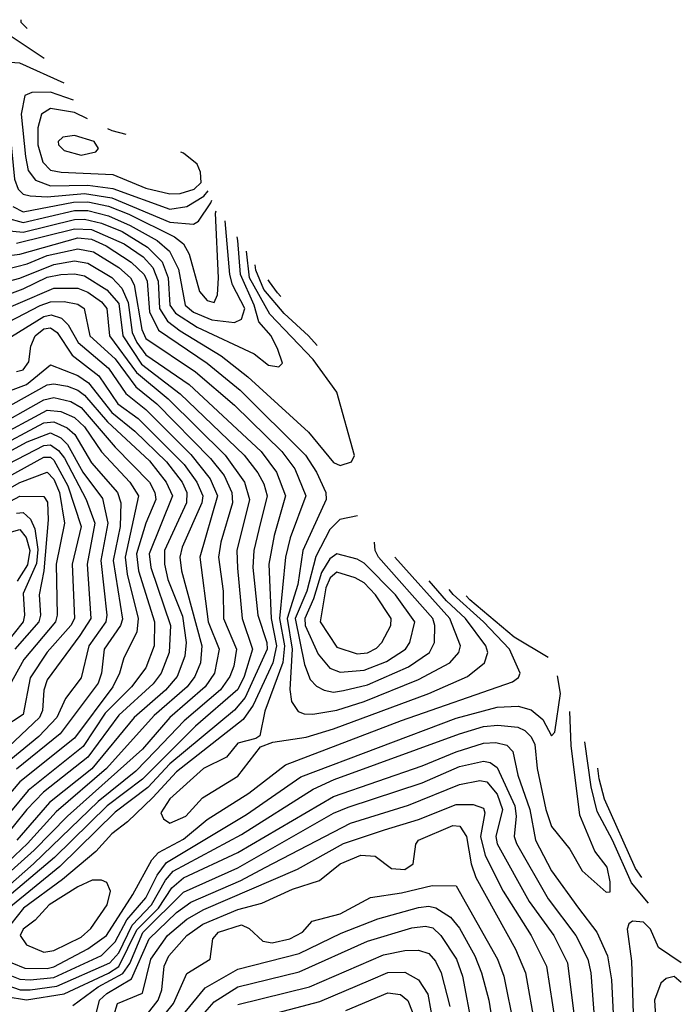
# Model space of a CAD drawing. Extents: x 501367 to 657802, y 482273 to 547541.
# Tile 534 of 656: x 584455 to 586387, y 542453 to 545343. Entities that reach past the tile are written whole.
import ezdxf

# ---------------------------------------------------------------- set-up
doc = ezdxf.new("R2010")
doc.units = 0

msp = doc.modelspace()

# ---------------------------------------------------------------- linework, layer by layer
at = {"layer": '0CON20XD'}
for points in [[(584476.3, 545317.3), (584459.4, 545335), (584458.5, 545342.8)], [(584526.1, 545229.1), (584412.4, 545305)], [(584585.1, 545156), (584455, 545214.8), (584411.6, 545218.4), (584386.7, 545213.3), (584377.8, 545192.2), (584374.3, 545155), (584427.2, 544995), (584439, 544875), (584450.1, 544845), (584465, 544830.3), (584485.7, 544825.7), (584535, 544822.5), (584645, 544832.5), (584725, 544819.7), (584895, 544748.7), (584965, 544742.6), (584978.8, 544751.2), (585015, 544805.6), (585018, 544813)], [(584612.5, 545106.6), (584545, 545130), (584490.7, 545129.3), (584469.7, 545120.3), (584458.8, 545065), (584471.4, 544941.4), (584479.8, 544899.8), (584501.4, 544871.4), (584544.9, 544854.9), (584655, 544857.3), (584727.6, 544847.6), (584895, 544786.8), (584945, 544794.2), (584995, 544825.1), (585007.8, 544840.4)], [(584653.6, 545051.5), (584615, 545070.4), (584545, 545082.4), (584518.3, 545065), (584507.6, 545025), (584507.5, 544975), (584522.3, 544925), (584545, 544901.4), (584576.7, 544895), (584728.3, 544888.3), (584825, 544848), (584895, 544831.2), (584925, 544833.1), (584966.6, 544845), (584987.3, 544865), (584985.5, 544895), (584975, 544918.4), (584935, 544950.9), (584927, 544954.2)], [(584635, 544944.8), (584678.1, 544955), (584685.5, 544965), (584672.9, 544985), (584615, 545003.3), (584581.6, 544998.4), (584567.3, 544985), (584568.5, 544975), (584585, 544959.3), (584635, 544944.8)], [(584767.2, 545005.8), (584726.1, 545016.1), (584713.3, 545022.3)], [(584434.8, 544794.8), (584465, 544779.3), (584612.6, 544807.4), (584655, 544807.7), (584715.2, 544795), (584775, 544771.6), (584909, 544705), (584934.9, 544684.9), (584951.8, 544655), (584981.9, 544545), (585005, 544518.7), (585025, 544512.8), (585034.5, 544535.5), (585038.1, 544585), (585029.5, 544775), (585031.1, 544781.6)], [(584415, 544760.8), (584465, 544747.9), (584615, 544782.9), (584655, 544783.1), (584715, 544767.4), (584779, 544739), (584857.6, 544695), (584893.8, 544663.8), (584920.6, 544610.6), (584939.7, 544505), (584965, 544483.9), (585018.1, 544461.9), (585085, 544454.5), (585105, 544463.8), (585114.9, 544495), (585078.6, 544565), (585071.6, 544595), (585057, 544752.1)], [(584414.2, 544724.2), (584465, 544718.9), (584615, 544756), (584645, 544757.1), (584695, 544745.8), (584755, 544720.7), (584829.7, 544675), (584872.2, 544632.2), (584890.7, 544585), (584895.1, 544505), (584911.5, 544481.5), (584975, 544440.1), (585142.2, 544362.2), (585185, 544329.2), (585215, 544324.2), (585225.6, 544335), (585212, 544375), (585192.4, 544415), (585156.3, 544456.4), (585142.1, 544505), (585102, 544595), (585094.9, 544694.9), (585092.9, 544705.2)], [(584445, 544687.1), (584615, 544728.9), (584665, 544727), (584760.9, 544685), (584816.4, 544646.4), (584845.3, 544615), (584860.8, 544575), (584864.9, 544495.1), (584888.3, 544458.4), (584925, 544429.5), (585046, 544356), (585124.2, 544294.2), (585301.7, 544131.7), (585375, 544043.1), (585395, 544034.1), (585428, 544045), (585436.8, 544063.2), (585385, 544249.8), (585315.9, 544345), (585188.6, 544478.6), (585128.6, 544585), (585119.6, 544663.3)], [(584385, 544645.6), (584455, 544654.2), (584625, 544702.6), (584665, 544698.2), (584708.8, 544678.8), (584781.5, 544631.5), (584819.9, 544595), (584828.5, 544575), (584835, 544485.3), (584861.7, 544431.7), (585004.4, 544334.4), (585101.8, 544255), (585292.7, 544065), (585325.4, 544015), (585353, 543955), (585353.4, 543935), (585285.3, 543784.7), (585270.2, 543685), (585239.6, 543585), (585253.8, 543495), (585246.8, 543376.8), (585251.7, 543341.7), (585272, 543312), (585288.8, 543305), (585315, 543304.5), (585385, 543315.9), (585465, 543341.7), (585624.2, 543405.8), (585716.3, 543455), (585743, 543485), (585747.5, 543505), (585717, 543585), (585555.5, 543765)], [(584385, 544602.8), (584476.2, 544626.1), (584535, 544650.3), (584625, 544670.5), (584671.1, 544661.1), (584745.4, 544615.4), (584779.4, 544585), (584790.6, 544565), (584813.1, 544433.1), (584825, 544407.5), (584970.3, 544309.7), (585085, 544211.5), (585223.3, 544075), (585261.6, 544025), (585293.9, 543945), (585248.4, 543821.6), (585234.9, 543765.1), (585216.9, 543585), (585231.1, 543505), (585226.5, 543456.5), (585173.4, 543313.4), (585158.7, 543241.3), (585147.4, 543232.6), (585095, 543219.1), (585061.5, 543178.5), (584994.3, 543145), (584895, 543055.6), (584869.1, 543015), (584876.8, 542996.8), (584895, 542984.7), (584941.7, 543005), (584991, 543059), (585095, 543122.2), (585161.1, 543208.9), (585197.4, 543222.6), (585295, 543236.5), (585375, 543261.3), (585655, 543364.9), (585768.7, 543415), (585818.3, 543455), (585827.9, 543485), (585821.7, 543505), (585762.7, 543585), (585707.1, 543637.1), (585656, 543695.6)], [(584345.4, 544555.4), (584455, 544583.9), (584555, 544624.4), (584615, 544634.9), (584655, 544628.5), (584725, 544586.2), (584754.7, 544554.7), (584772.7, 544512.7), (584784.6, 544425), (584798, 544395), (584825, 544359.4), (584952.3, 544272.3), (585162.8, 544075), (585208.3, 544015), (585234.6, 543945), (585201.1, 543828.9), (585185.6, 543745), (585192.1, 543585), (585208.1, 543505), (585197.4, 543455), (585139.2, 543330.8), (585110.7, 543289.3), (584915, 543135.3), (584845, 543059.6), (584771.2, 542988.8), (584725, 542953.4), (584678.4, 542901.5), (584580.5, 542819.5), (584466, 542735), (584410.4, 542665)], [(584366.6, 544516.6), (584465, 544553), (584535, 544586.6), (584575, 544594.7), (584615, 544597.3), (584645, 544590.9), (584710.2, 544550.2), (584745, 544509.7), (584757.4, 544415), (584811.5, 544331.5), (584925.7, 544245), (585112.8, 544065), (585153, 544013), (585170.7, 543980.7), (585180.8, 543945), (585156.1, 543846.1), (585141.6, 543785), (585139, 543735), (585152.9, 543595), (585179.6, 543515), (585180.9, 543495), (585116.2, 543353.8), (585085, 543316.3), (584895, 543158.4), (584830.8, 543089.2), (584735, 543016.7), (584572.7, 542857.3), (584423.2, 542735)], [(585327.6, 544386.4), (585302.2, 544415), (585230.5, 544480.5), (585170.7, 544550.7), (585147.3, 544607.3), (585145.3, 544623.1)], [(585220.9, 544530.5), (585210.7, 544540.7), (585187.7, 544573.5), (585183.7, 544579.2)], [(584345, 544464.7), (584555, 544554.7), (584625, 544554.7), (584655, 544543.5), (584695.1, 544515.1), (584710.1, 544495), (584718.4, 544415), (584797.1, 544307.1), (584889.8, 544229.8), (585057.6, 544065), (585113.8, 543985), (585129.3, 543935), (585091.2, 543785), (585093.3, 543733.3), (585107.1, 543585), (585137.7, 543495), (585113.1, 543415), (585095, 543377), (584970.8, 543269.2), (584815, 543113.9), (584711.1, 543035), (584556.4, 542883.6), (584405, 542755.4)], [(584375, 544431.5), (584515, 544504.4), (584545, 544514.7), (584585.5, 544515.5), (584625, 544508.3), (584643.4, 544495), (584660.1, 544415), (584735, 544347.5), (584795.4, 544265.4), (584857.1, 544215), (585014.9, 544055), (585054.6, 544005), (585077.3, 543955), (585078.5, 543925), (585045, 543809.5), (585037.9, 543765), (585051.2, 543665), (585053, 543585), (585090.9, 543495), (585082.9, 543445), (585071.4, 543415), (585044, 543376), (584937.4, 543285), (584853.5, 543196.5), (584795, 543137.1), (584685, 543048.2), (584495.3, 542865), (584358.2, 542745)], [(584397.7, 544392.3), (584525, 544472), (584546.8, 544476.8), (584577, 544467), (584597.2, 544447.2), (584625.8, 544395), (584715, 544319.7), (584766, 544246), (584825, 544198.5), (584956.7, 544066.7), (585013.1, 543995), (585034.9, 543945), (584982.8, 543765), (585007.1, 543575), (585039.9, 543495), (585025.9, 543425), (584998.9, 543385), (584895.3, 543294.7), (584815, 543202), (584594.6, 543005.4), (584497.1, 542905), (584362.1, 542785)], [(584445, 544310), (584465, 544314.8), (584481.2, 544338.8), (584487, 544385), (584500, 544415), (584525, 544435.1), (584545, 544438.8), (584565, 544424.8), (584608.1, 544358.1), (584687.1, 544297.1), (584742.1, 544215), (584801.9, 544171.9), (584937.1, 544037.1), (584974.5, 543985), (584991.5, 543945), (584988.9, 543925), (584931.4, 543795), (584924.6, 543765), (584929, 543725), (584989.2, 543505), (584985.3, 543454.7), (584968.5, 543415), (584945.9, 543385), (584849.1, 543300.9), (584709, 543145), (584561.9, 543018.1), (584477.1, 542925), (584383.2, 542836.8)], [(584411.8, 544248.2), (584475, 544271.9), (584545, 544330.2), (584625, 544298.9), (584656.8, 544276.8), (584725, 544190), (584792.6, 544135), (584885.1, 544045), (584931, 543985), (584945.2, 543955.2), (584944.4, 543925), (584879.6, 543785), (584879.1, 543745), (584889.5, 543699.5), (584931.8, 543591.8), (584942.7, 543515), (584939.1, 543475), (584916.8, 543415), (584882.8, 543375), (584790.1, 543295), (584665.8, 543144.2), (584542, 543045), (584445.9, 542935)], [(584335, 544159.3), (584535, 544271.1), (584555, 544274.1), (584595, 544266.8), (584625, 544255.5), (584645, 544240.3), (584712.6, 544162.6), (584835, 544047.8), (584884.4, 543985), (584902.7, 543945), (584834.9, 543775), (584839.1, 543735), (584897.2, 543565), (584893.2, 543485), (584869.9, 543425), (584846.4, 543393.6), (584745, 543301.5), (584655, 543177.8), (584524.8, 543075.2), (584475.8, 543025), (584403.1, 542935)], [(584365, 544137.3), (584525, 544226.6), (584555, 544233.9), (584605, 544222.6), (584635, 544204.2), (584735, 544088.6), (584835.9, 543985), (584851, 543955), (584853.6, 543935), (584824.7, 543865), (584797.6, 543775), (584803.3, 543725), (584850, 543575), (584849.5, 543505), (584825, 543440.5), (584782.6, 543385), (584705, 543307.5), (584640.6, 543209.4), (584479.8, 543080.2), (584375.1, 542954.9)], [(584375, 544110.5), (584535, 544196.4), (584575, 544192.5), (584615, 544175.1), (584645, 544147.6), (584694.3, 544074.3), (584778.2, 543985), (584802.7, 543945), (584763.7, 543765), (584769.6, 543715), (584802.2, 543585), (584798.3, 543545), (584759.9, 543470.1), (584747.1, 543425), (584727.4, 543385), (584615, 543234.2), (584455, 543106.3), (584365, 543000.9)], [(584375, 544079.7), (584525, 544159.2), (584555, 544162.1), (584593.8, 544145), (584616.1, 544125), (584665, 544042.2), (584741.1, 543955), (584751.5, 543925), (584749.3, 543855), (584729.1, 543755), (584756.4, 543583.6), (584750.5, 543565), (584702.8, 543495), (584694.4, 543425), (584684.9, 543395), (584573, 543247), (584445, 543143.1)], [(584355, 544038.6), (584476.6, 544103.4), (584545, 544129.7), (584575, 544115.5), (584595, 544095.7), (584639.7, 544015), (584697.2, 543937.2), (584713.1, 543865), (584692.3, 543755), (584709.9, 543595), (584707, 543575), (584657.6, 543505), (584635, 543410.8), (584589.2, 543350.8), (584563.4, 543295), (584510.6, 543239.4), (584428.9, 543171.1)], [(584315, 543984.5), (584525, 544093.1), (584545, 544095.1), (584568.7, 544078.7), (584586.1, 544056.1), (584649.9, 543935), (584674.9, 543865), (584652.4, 543745), (584663.2, 543585), (584631, 543535), (584535.1, 543404.9), (584525.7, 543375), (584521.3, 543315), (584512.5, 543295), (584313.2, 543106.8)], [(584335, 543954.3), (584525, 544058.6), (584545, 544058.9), (584555, 544050.4), (584596.1, 543975), (584634.5, 543855), (584608.3, 543745), (584615.4, 543585), (584604.3, 543565), (584535, 543486.5), (584485, 543410.7), (584465, 543303.1), (584405, 543264.7)], [(584335, 543916.5), (584455, 543984.5), (584535, 544014.5), (584554.4, 543994.4), (584571.9, 543955), (584586.4, 543865), (584561.8, 543745), (584564.1, 543595), (584559.4, 543575), (584466.7, 543465), (584409.3, 543360.7)], [(584324.2, 543875), (584455, 543944), (584525, 543943.4), (584536.5, 543926.5), (584538.3, 543875), (584525.4, 543725.4), (584511.5, 543655), (584515.6, 543595), (584510.6, 543575), (584440.6, 543495)], [(584445, 543894.4), (584465, 543896.7), (584486.6, 543876.6), (584498.9, 543848.9), (584508, 543788), (584503.5, 543746.5), (584465, 543658.8), (584468.9, 543595), (584464.6, 543575), (584385, 543475.7)], [(585445.5, 543886.3), (585394.3, 543875.7), (585365, 543846.7), (585323.2, 543766.8), (585297, 543665), (585262.8, 543585), (585289.8, 543449.8), (585306.4, 543406.4), (585325, 543387.1), (585347.5, 543375), (585375, 543368.8), (585405, 543373.8), (585475, 543390.8), (585595, 543443.1), (585656.5, 543485), (585672, 543515), (585672.9, 543565), (585666.4, 543585), (585507.4, 543765), (585497.8, 543785), (585495.8, 543809)], [(584285, 543798.2), (584455, 543846), (584473.3, 543823.3), (584484.5, 543785), (584477.4, 543742.6), (584447.7, 543695)], [(585395, 543428.1), (585465, 543433.3), (585530.9, 543459), (585586.3, 543495), (585599.1, 543515), (585613.6, 543575), (585557.1, 543655), (585465, 543747.2), (585445, 543759.8), (585385, 543774.8), (585365, 543760.8), (585340.1, 543719.9), (585316.9, 543643.1), (585291.2, 543585), (585292, 543565), (585330.7, 543480.7), (585365, 543439.8), (585395, 543428.1)], [(585445, 543481.8), (585475, 543484.9), (585501.4, 543498.6), (585517, 543515), (585543.7, 543565), (585544.8, 543585), (585498.1, 543655), (585465, 543690), (585438.9, 543705), (585385, 543721.5), (585365.9, 543705), (585352.9, 543675), (585336.3, 543575), (585385, 543501.6), (585445, 543481.8)], [(584431.6, 542575), (584469.4, 542559.4), (584535, 542557.6), (584555, 542562.6), (584655, 542615.3), (584709.4, 542655), (584786.5, 542775), (584842.7, 542877.3), (584861.6, 542898.4), (584935, 542937.7), (585004.3, 542995.7), (585127.3, 543072.7), (585234.7, 543155.3), (585575, 543285.6), (585900.2, 543399.8), (585918.2, 543411.8), (585922.7, 543425), (585891.2, 543495), (585815.3, 543575), (585726, 543656), (585714.6, 543669.9)], [(586005.5, 543470.5), (585905, 543530.6), (585775, 543639.9), (585764.7, 543652.1)], [(584406, 542546), (584455, 542526.6), (584485, 542524.8), (584555, 542531.6), (584695, 542596), (584735, 542635.8), (584769.3, 542700.7), (584824.9, 542765), (584857.7, 542832.3), (584885, 542868.7), (585120.4, 543010.4), (585279, 543121), (585735, 543293.1), (585855, 543324.9), (585917.5, 543327.5), (585955, 543317.2), (585989.3, 543289.3), (586015, 543240.8), (586025, 543252), (586041.5, 543365), (586032.4, 543417.3)], [(584373.7, 542523.7), (584455.7, 542495), (584485, 542494.9), (584563.4, 542506.6), (584718.8, 542575), (584745, 542603.9), (584784.7, 542685.3), (584841.4, 542745), (584882.5, 542817.5), (584905, 542843.8), (585105, 542950.9), (585315.3, 543084.7), (585377, 543113), (585745, 543246.6), (585815, 543268.1), (585857.8, 543272.2), (585916.2, 543266.2), (585936.8, 543256.8), (585955, 543238.4), (585965.6, 543215), (585972.8, 543145), (585998, 543025), (586015, 542974.6), (586068.5, 542908.5), (586105, 542844.5), (586175, 542782.5), (586187, 542783), (586187.3, 542812.7), (586177.9, 542855), (586142.3, 542902.3), (586098.3, 543008.3), (586072.1, 543212.1), (586068.8, 543312.1)], [(584415.4, 542475.4), (584475, 542465.9), (584585, 542483.7), (584715.6, 542544.4), (584745, 542564.1), (584798.2, 542671.8), (584861.6, 542735), (584901.1, 542795), (584935, 542823.9), (585095, 542898.3), (585375, 543062.4), (585635, 543153.1), (585735, 543194.4), (585815, 543219.6), (585851.5, 543221.5), (585883.9, 543213.9), (585901.4, 543195), (585915.9, 543125), (585951.7, 543025), (585967.9, 542935), (586015, 542844.7), (586094.1, 542735), (586148.1, 542665), (586179, 542595), (586190.6, 542525), (586197.4, 542385)], [(586299.6, 542750.2), (586249.8, 542809.8), (586193.5, 542935), (586148.5, 543018.5), (586131.4, 543091.4), (586113, 543223.3)], [(584610.3, 542449.7), (584685, 542504.1), (584757.1, 542542.9), (584777.6, 542572.4), (584815.9, 542664.1), (584935, 542781.7), (585095, 542853.8), (585375, 543013.6), (585418.6, 543031.4), (585635, 543103.1), (585745, 543150.4), (585815, 543167), (585835, 543163), (585855, 543148.4), (585907.6, 543035), (585911.3, 543005), (585905.7, 542945), (585912.1, 542925), (586005, 542762.9), (586085.8, 542655), (586121.7, 542585), (586130, 542545), (586143.7, 542363.7)], [(586279.5, 542825), (586261.2, 542851.2), (586170.8, 543055), (586155, 543115.1), (586151.1, 543146)], [(584669.6, 542385), (584688.7, 542465), (584710.1, 542485), (584782.2, 542527.8), (584834.5, 542645), (584915, 542722.2), (584957, 542753), (585103.8, 542816.2), (585175.2, 542854.8), (585425, 542984.4), (585595, 543037.7), (585745, 543097.8), (585805, 543109.7), (585825, 543105.5), (585855, 543069.6), (585870.9, 543025), (585851.5, 542945), (585855, 542924.1), (585949.4, 542755), (586021.6, 542655), (586061.3, 542575), (586100.7, 542260.7)], [(584720.3, 542385), (584741.9, 542455), (584815, 542485.3), (584839.6, 542585), (584888, 542655), (584945, 542703.1), (584995, 542730.9), (585270.1, 542849.9), (585405, 542924.6), (585525, 542964.9), (585625, 542995.1), (585735, 543039.7), (585785, 543039.4), (585815, 543028.9), (585819.4, 543015), (585806.5, 542945), (585820.1, 542890.1), (585872.8, 542785), (585955.5, 542655), (586000.5, 542565), (586026.6, 542395)], [(584829.3, 542425), (584861, 542465), (584871.8, 542495), (584878.5, 542565), (584892.3, 542595), (584944.8, 542655), (584991.7, 542688.3), (585095, 542730.7), (585165, 542750), (585255, 542790.9), (585334.2, 542815.8), (585394.7, 542865), (585455, 542890.9), (585497.3, 542887.3), (585545, 542851.4), (585585, 542848.1), (585608.8, 542865), (585616.9, 542923.1), (585624.5, 542935), (585725, 542977.3), (585745.9, 542975.9), (585765.7, 542945.7), (585779.3, 542865), (585793.3, 542825), (585909.2, 542615), (585938.2, 542545), (585967, 542385)], [(584525, 542606.4), (584555, 542611.2), (584635, 542650.1), (584663.5, 542675), (584711.3, 542745), (584720.7, 542785), (584710.6, 542810.6), (584695, 542817.7), (584667.1, 542817.1), (584625, 542797.3), (584540.8, 542745), (584499.9, 542700.1), (584465, 542673), (584455.9, 542655), (584475, 542627.9), (584525, 542606.4)], [(584856.6, 542395), (584905.9, 542455), (584945, 542543.8), (585013.6, 542585), (585020.8, 542645), (585038.1, 542665), (585105, 542685.8), (585128, 542675), (585167.9, 542637.9), (585195, 542633.5), (585246.9, 542645), (585284.6, 542665), (585312.6, 542697.4), (585395, 542718), (585483.8, 542766.2), (585575, 542779.6), (585665, 542801.3), (585735, 542800.4), (585856.8, 542585), (585875.2, 542535), (585905.5, 542385)], [(584940, 542430), (584998.4, 542501.6), (585095, 542555.8), (585275, 542601.6), (585397.9, 542662.1), (585505, 542704), (585625, 542737.4), (585655, 542741), (585675.8, 542735.8), (585718.2, 542708.2), (585745, 542676.7), (585789.7, 542595), (585809.7, 542545), (585831.1, 542465), (585843.6, 542385)], [(586395.5, 542575), (586329.2, 542619.2), (586305, 542673.9), (586285, 542693.8), (586252.8, 542697.2), (586241.4, 542688.6), (586236.7, 542673.3), (586249.8, 542579.8), (586255.8, 542395), (586265.1, 542365.1), (586322.3, 542272.3), (586355, 542177.1), (586376.7, 542146.7), (586477.8, 542085)], [(584929.3, 542350.7), (585025, 542460.3), (585095, 542504.4), (585275, 542547.8), (585475, 542637.8), (585605, 542677.5), (585645, 542682.4), (585666.9, 542676.9), (585689.8, 542655), (585736.1, 542585), (585753.9, 542535), (585782.1, 542385)], [(585095, 542452.6), (585305, 542504.6), (585522.3, 542597.7), (585585, 542610.8), (585625, 542611.5), (585655, 542602.2), (585675, 542579.5), (585691.5, 542545), (585716.1, 542446.1)], [(585105, 542400.9), (585335, 542460.8), (585485, 542524.9), (585535, 542546), (585585, 542547.1), (585624.9, 542524.9), (585652.2, 542482.2), (585669.9, 542385)], [(586395, 542516.7), (586375, 542534.8), (586351.7, 542528.3), (586335.2, 542514.8), (586317.3, 542465), (586322.2, 542385), (586360.9, 542305), (586385, 542205.3), (586415, 542179.7)], [(585411.2, 542435), (585535, 542486.8), (585571.8, 542481.8), (585593.6, 542463.6), (585619.1, 542399.1)]]:
    msp.add_lwpolyline(points, dxfattribs=at)

doc.saveas('drawing.dxf')
